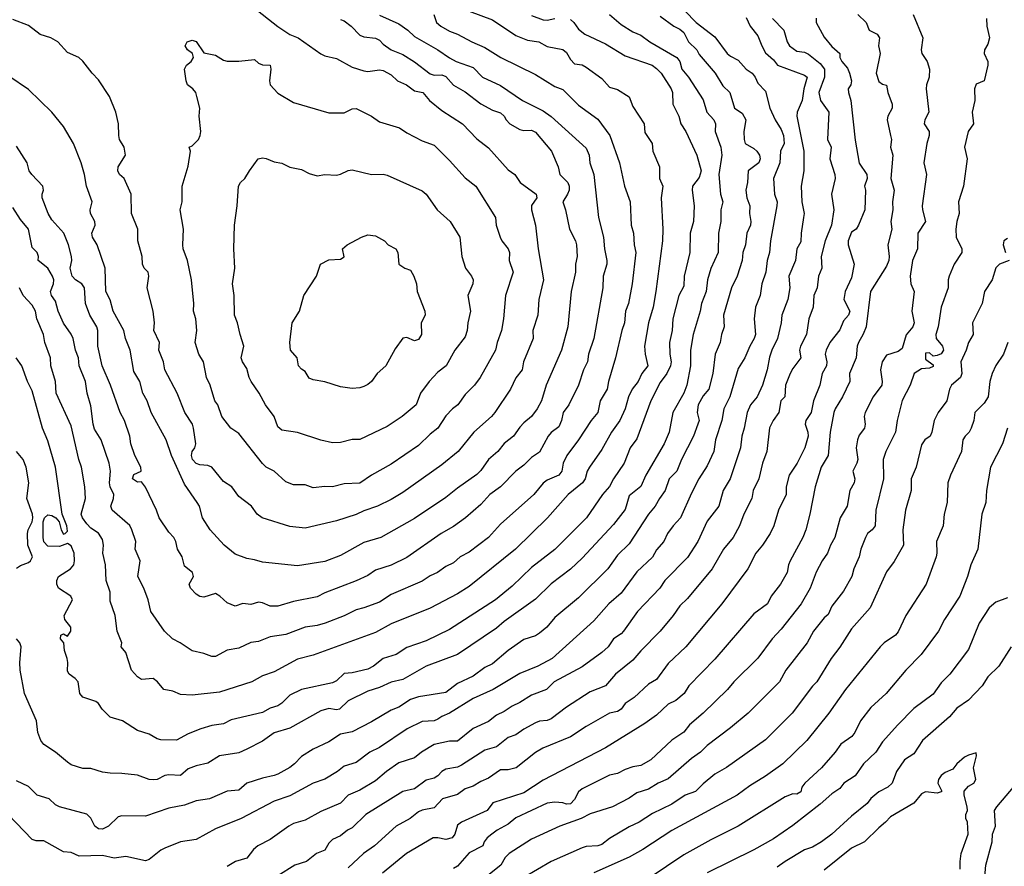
# Model space of a CAD drawing. Header units: metres. Extents: x -46681 to -43747, y -240911 to -237677.
# Tile 927 of 1056: x -44841 to -44715, y -238661 to -238553. Entities that reach past the tile are written whole.
import ezdxf

# ---------------------------------------------------------------- set-up
doc = ezdxf.new("R2010")
doc.units = ezdxf.units.M
doc.layers.add('CONTOUR_INDEX', color=1, linetype='Continuous')
doc.layers.add('CONTOUR_INTER', color=3, linetype='Continuous')

msp = doc.modelspace()

# ---------------------------------------------------------------- linework, layer by layer
at = {"layer": 'CONTOUR_INDEX'}
for points, elevation in [([(-44810.81, -238551.02), (-44807.6, -238553.53), (-44806.1, -238554.57), (-44805.01, -238555.02), (-44802.1, -238557.06), (-44801.6, -238557.3), (-44800.1, -238557.64), (-44798.1, -238558.75), (-44796.6, -238559.21), (-44796.1, -238559.31), (-44794.6, -238559.08), (-44794.1, -238559.2), (-44793.1, -238559.75), (-44792.28, -238560.52), (-44791.15, -238561.02), (-44790.1, -238561.78), (-44789.04, -238562.02), (-44788.2, -238563.02), (-44786.6, -238564.33), (-44783.95, -238566.02), (-44782.1, -238567.92), (-44780.6, -238569.11), (-44778.1, -238571.9), (-44777.26, -238572.52), (-44776.56, -238573.52), (-44774.51, -238575.02), (-44774.44, -238575.52), (-44775.1, -238576.47), (-44775.1, -238577.02), (-44774.58, -238579.02), (-44774.24, -238582.02), (-44773.56, -238586.02), (-44774.18, -238588.52), (-44774.31, -238590.52), (-44774.93, -238592.52), (-44774.89, -238593.52), (-44776.15, -238596.52), (-44776.32, -238597.52), (-44777.1, -238598.58), (-44777.8, -238600.02), (-44779.8, -238603.02), (-44780.22, -238603.52), (-44782.5, -238605.52), (-44784.51, -238608.02), (-44786.6, -238609.7), (-44791.6, -238613.24), (-44793.1, -238614.15), (-44794.85, -238615.02), (-44796.6, -238615.61), (-44797.6, -238616.09), (-44800.1, -238616.87), (-44804.1, -238617.83), (-44806.1, -238617.62), (-44809.63, -238616.52), (-44810.27, -238616.02), (-44810.98, -238615.02), (-44812.6, -238613.78), (-44813.53, -238612.52), (-44814.6, -238611.86), (-44816.07, -238610.02), (-44816.6, -238609.79), (-44817.6, -238609.73), (-44818.1, -238609.54), (-44818.56, -238609.02), (-44818.68, -238608.52), (-44818.6, -238608.02), (-44818.26, -238607.52), (-44818.14, -238607.02), (-44818.41, -238605.02), (-44818.56, -238604.52), (-44819.56, -238603.02), (-44820.51, -238600.52), (-44822.09, -238597.52), (-44822.26, -238596.52), (-44822.86, -238595.02), (-44822.81, -238594.02), (-44823.53, -238592.52), (-44823.42, -238591.52), (-44823.58, -238590.02), (-44824.38, -238587.02), (-44824.16, -238585.52), (-44824.24, -238585.02), (-44824.74, -238584.52), (-44824.95, -238584.02), (-44825.01, -238583.02), (-44825.55, -238581.02), (-44825.56, -238579.52), (-44826.36, -238577.52), (-44826.4, -238575.02), (-44827.33, -238573.02), (-44827.91, -238572.52), (-44828.15, -238572.02), (-44828.1, -238571.51), (-44827.13, -238570.02), (-44827.32, -238569.02), (-44827.9, -238568.02), (-44828.02, -238567.52), (-44828.03, -238566.02), (-44828.38, -238564.52), (-44829.2, -238562.52), (-44830.6, -238560.37), (-44831.41, -238559.52), (-44832.6, -238557.97), (-44833.13, -238557.52), (-44834.6, -238556.88), (-44835.83, -238555.52), (-44836.71, -238555.02), (-44838.1, -238554.56), (-44839.6, -238553.44), (-44841.6, -238552.65)], 95), ([(-44775.1, -238552.12), (-44773.6, -238552.69), (-44773.1, -238552.72), (-44772.1, -238552.54)], 90), ([(-44770.1, -238552.67), (-44769.67, -238553.02), (-44769.1, -238553.91), (-44768.27, -238554.52), (-44765.6, -238555.78), (-44763.1, -238557.31), (-44759.64, -238558.52), (-44759.1, -238558.91), (-44758.5, -238559.52), (-44757.2, -238561.52), (-44757.04, -238562.02), (-44756.99, -238563.52), (-44756.23, -238565.02), (-44755.96, -238566.02), (-44755.33, -238567.02), (-44753.9, -238570.02), (-44753.35, -238572.02), (-44753.6, -238572.89), (-44754.46, -238574.02), (-44754.52, -238574.52), (-44754.26, -238576.52), (-44754.33, -238578.52), (-44754.77, -238580.02), (-44754.79, -238582.52), (-44755.55, -238585.52), (-44755.6, -238586.84), (-44756.23, -238588.02), (-44757.01, -238591.02), (-44757.07, -238592.52), (-44757.4, -238594.02), (-44757.37, -238595.52), (-44757.2, -238596.52), (-44757.3, -238597.02), (-44757.76, -238598.02), (-44758.6, -238599.15), (-44759.79, -238601.52), (-44761.6, -238606.38), (-44762.47, -238607.52), (-44763.22, -238609.52), (-44764.6, -238611.51), (-44765.1, -238612.48), (-44766, -238613.52), (-44768.06, -238616.52), (-44772.1, -238620.57), (-44775.1, -238622.88), (-44777.6, -238625.24), (-44779.72, -238627.02), (-44785.6, -238630.81), (-44788.6, -238632.26), (-44791.1, -238633.13), (-44792.45, -238634.02), (-44794.1, -238634.52), (-44795.34, -238635.52), (-44796.1, -238635.9), (-44798.1, -238636.38), (-44799.1, -238636.47), (-44800.1, -238637.39), (-44800.6, -238637.65), (-44804.6, -238638.51), (-44806.1, -238639.21), (-44807.1, -238640.26), (-44807.6, -238640.61), (-44808.6, -238640.9), (-44809.6, -238641.43), (-44813.6, -238642.4), (-44814.6, -238642.91), (-44816.1, -238643.1), (-44817.47, -238643.52), (-44819.1, -238644.16), (-44820.6, -238645), (-44822.6, -238644.95), (-44823.1, -238644.84), (-44824.1, -238644.24), (-44825.6, -238643.75), (-44827.52, -238642.52), (-44829.1, -238642.06), (-44830.15, -238641.02), (-44830.6, -238640.29), (-44830.97, -238640.02), (-44832.6, -238639.47), (-44832.99, -238639.02), (-44833.22, -238637.52), (-44833.6, -238637.07), (-44834.37, -238636.52), (-44834.6, -238636.15), (-44834.52, -238635.02), (-44834.62, -238634.52), (-44834.97, -238633.52), (-44835.05, -238632.52), (-44835.46, -238632.02), (-44835.43, -238631.52), (-44835.1, -238631.38), (-44834.6, -238631.65), (-44834.17, -238631.02), (-44834.14, -238630.52), (-44834.91, -238629.52), (-44835, -238629.02), (-44833.96, -238627.02), (-44834.17, -238626.52), (-44835.75, -238625.52), (-44835.97, -238625.02), (-44835.94, -238624.52), (-44835.72, -238624.02), (-44834.18, -238623.02), (-44833.79, -238622.52), (-44833.67, -238622.02), (-44833.71, -238621.02), (-44834.1, -238620.07), (-44834.6, -238619.8), (-44835.6, -238620.17), (-44837.1, -238620.12), (-44837.6, -238619.58), (-44837.7, -238619.02), (-44837.71, -238617.02), (-44837.55, -238616.52), (-44837.1, -238616.13), (-44836.6, -238616.2), (-44836.07, -238616.52), (-44835.66, -238617.02), (-44835.41, -238618.02), (-44835.1, -238618.58), (-44834.88, -238618.52), (-44834.6, -238618.21), (-44834.67, -238617.52), (-44835.26, -238616.02), (-44836.11, -238610.02), (-44837.1, -238606.63), (-44837.8, -238605.02), (-44839.1, -238600.24), (-44839.69, -238599.02), (-44840.43, -238597.02), (-44841.16, -238596.02)], 90), ([(-44744.22, -238552.52), (-44742.77, -238554.02), (-44742.33, -238555.52), (-44742.03, -238556.02), (-44741.1, -238556.71), (-44740.1, -238556.84), (-44739.6, -238557.11), (-44738.1, -238558.28), (-44737.55, -238559.02), (-44737.55, -238560.02), (-44738.26, -238562.02), (-44738.08, -238563.02), (-44737.01, -238564.52), (-44737.18, -238568.02), (-44736.69, -238569.02), (-44736.86, -238570.52), (-44736.23, -238572.52), (-44736.18, -238573.02), (-44736.67, -238575.02), (-44736.36, -238577.02), (-44736.65, -238579.02), (-44737.47, -238581.02), (-44737.99, -238583.02), (-44737.91, -238584.52), (-44738.32, -238585.52), (-44738.51, -238587.02), (-44738.93, -238588.02), (-44739, -238589.52), (-44739.56, -238591.02), (-44739.85, -238593.02), (-44740.63, -238594.52), (-44740.74, -238595.02), (-44740.57, -238596.02), (-44741.6, -238597.37), (-44741.94, -238598.02), (-44742.53, -238599.52), (-44742.62, -238601.02), (-44743.15, -238601.52), (-44743.39, -238603.02), (-44744.14, -238604.02), (-44744.6, -238604.99), (-44744.94, -238608.02), (-44745.5, -238609.52), (-44745.96, -238611.52), (-44746.68, -238613.02), (-44746.86, -238614.02), (-44747.9, -238616.02), (-44748.46, -238617.52), (-44749.24, -238619.02), (-44750.48, -238620.52), (-44751.95, -238623.02), (-44755.1, -238626.85), (-44756.1, -238627.77), (-44756.95, -238629.02), (-44758.63, -238631.02), (-44761.1, -238633.54), (-44762.1, -238634.75), (-44764.33, -238636.52), (-44765.6, -238638.05), (-44767.6, -238638.8), (-44770.6, -238640.77), (-44772.6, -238642.27), (-44773.1, -238642.46), (-44774.1, -238642.54), (-44774.6, -238642.79), (-44776.1, -238643.59), (-44777.1, -238644.31), (-44778.1, -238644.67), (-44779.6, -238645.83), (-44781.1, -238646.27), (-44784.1, -238648.2), (-44784.6, -238648.45), (-44786.1, -238648.69), (-44786.6, -238648.99), (-44787.1, -238649.57), (-44787.6, -238649.85), (-44788.6, -238650.12), (-44790.1, -238651.21), (-44791.6, -238651.55), (-44796.32, -238654.52), (-44798.1, -238656.21), (-44798.71, -238656.52), (-44799.6, -238657.23), (-44800.6, -238657.72), (-44801.1, -238658.2), (-44801.6, -238659.09), (-44802.67, -238659.52), (-44803.96, -238660.52), (-44805.44, -238661.02), (-44807.6, -238662.36)], 85), ([(-44714.1, -238580.72), (-44714.55, -238581.02), (-44714.63, -238581.52), (-44714.35, -238582.52)], 80), ([(-44713.89, -238583.52), (-44715.1, -238584), (-44715.6, -238584.46), (-44716.04, -238586.02), (-44717.04, -238587.52), (-44717.36, -238589.02), (-44718.58, -238591.52), (-44718.49, -238593.02), (-44719.11, -238594.02), (-44719.38, -238595.02), (-44720.08, -238596.52), (-44719.94, -238598.02), (-44720.11, -238598.52), (-44721.27, -238599.52), (-44721.54, -238600.02), (-44721.86, -238601.52), (-44722.97, -238603.02), (-44723.5, -238604.02), (-44723.77, -238605.52), (-44724.01, -238606.02), (-44724.67, -238606.52), (-44725.1, -238607.16), (-44725.79, -238610.02), (-44726.46, -238611.52), (-44726.43, -238613.02), (-44727.18, -238615.52), (-44727.52, -238618.02), (-44727.43, -238620.02), (-44728.6, -238622.1), (-44729.6, -238623.42), (-44731.7, -238628.02), (-44734.1, -238630.73), (-44735.6, -238633.08), (-44736.7, -238634.52), (-44738.54, -238637.52), (-44739.1, -238638.09), (-44741.69, -238641.52), (-44745.1, -238644.96), (-44750.1, -238648.49), (-44751.6, -238649.35), (-44753.1, -238650.57), (-44754.1, -238651.59), (-44755.4, -238652.02), (-44757.1, -238653.2), (-44759.6, -238654.4), (-44761.3, -238655.52), (-44762.6, -238656.11), (-44765.1, -238657.61), (-44766.1, -238658.35), (-44766.6, -238658.53), (-44768.1, -238658.61), (-44768.6, -238658.8), (-44772.6, -238660.55), (-44776.1, -238662.57)], 80), ([(-44720.14, -238661.52), (-44720.16, -238660.52), (-44720.03, -238659.52), (-44719.14, -238657.02), (-44719.23, -238655.52), (-44719.42, -238655.02), (-44719.44, -238654.52), (-44719.23, -238654.02), (-44719.25, -238653.52), (-44719.66, -238652.02), (-44719.66, -238651.52), (-44719.1, -238650.88), (-44718.41, -238650.52), (-44718.16, -238650.02), (-44718.43, -238648.52), (-44718.07, -238647.02), (-44718.1, -238646.63), (-44719.1, -238646.9), (-44719.6, -238647.18), (-44720.6, -238648.02), (-44721.1, -238648.69), (-44722.1, -238649.14), (-44722.61, -238649.52), (-44722.95, -238650.02), (-44723.01, -238650.52), (-44722.51, -238651.52), (-44722.6, -238651.63), (-44723.1, -238651.78), (-44724.6, -238651.63), (-44725.1, -238651.87), (-44726.1, -238653.05), (-44729.1, -238654.8), (-44729.73, -238655.52), (-44730.6, -238656.21), (-44732.43, -238658.02), (-44734.1, -238658.85), (-44737.6, -238661.66)], 75)]:
    msp.add_lwpolyline(points, dxfattribs=dict(at, elevation=elevation))
at = {"layer": 'CONTOUR_INTER'}
for points, elevation in [([(-44755.47, -238551.52), (-44754.02, -238553.02), (-44751.6, -238554.89), (-44750.01, -238557.02), (-44749.6, -238557.35), (-44748.6, -238557.84), (-44747.6, -238559.02), (-44746.8, -238559.52), (-44746.43, -238560.02), (-44746.1, -238560.82), (-44745.1, -238561.84), (-44744.57, -238564.02), (-44743.89, -238565.52), (-44743.1, -238566.73), (-44742.82, -238567.52), (-44742.73, -238568.52), (-44743.19, -238569.52), (-44743.29, -238571.02), (-44744.07, -238573.02), (-44743.96, -238575.02), (-44743.62, -238576.02), (-44743.67, -238576.52), (-44744.45, -238581.02), (-44744.58, -238582.52), (-44744.91, -238583.52), (-44745.08, -238585.02), (-44745.59, -238586.52), (-44745.8, -238588.02), (-44746.4, -238589.52), (-44746.56, -238591.02), (-44746.39, -238593.02), (-44746.55, -238593.52), (-44747.14, -238594.52), (-44747.74, -238596.02), (-44748.6, -238597.35), (-44749.69, -238601.02), (-44750.47, -238602.52), (-44750.71, -238604.02), (-44751.5, -238606.52), (-44751.74, -238608.02), (-44752.6, -238609.85), (-44753.67, -238611.52), (-44754.6, -238613.36), (-44755.99, -238616.52), (-44756.95, -238617.52), (-44757.68, -238618.52), (-44758.16, -238619.52), (-44759.1, -238620.59), (-44759.6, -238621.54), (-44761.6, -238623.44), (-44763.6, -238626.17), (-44765.18, -238627.52), (-44767.1, -238629.72), (-44772.46, -238634.52), (-44774.29, -238635.52), (-44776.6, -238636.47), (-44780.01, -238638.52), (-44782.6, -238639.65), (-44785.6, -238641.53), (-44786.6, -238641.94), (-44787.1, -238642.28), (-44787.6, -238642.51), (-44789.1, -238642.61), (-44791.03, -238643.52), (-44794.6, -238645.94), (-44795.81, -238646.52), (-44797.6, -238647.84), (-44799.1, -238648.33), (-44799.97, -238649.02), (-44801.6, -238649.98), (-44803.1, -238650.51), (-44806.1, -238652.11), (-44808.1, -238652.81), (-44812.33, -238655.02), (-44815.6, -238656.35), (-44818.1, -238657.71), (-44820.1, -238658), (-44822.1, -238658.85), (-44822.6, -238659.1), (-44824.1, -238660.27), (-44824.6, -238660.46), (-44827.1, -238659.89), (-44828.6, -238660.1), (-44830.1, -238659.79), (-44833.1, -238659.84), (-44834.1, -238659.37), (-44835.1, -238659.3), (-44837.6, -238657.9), (-44838.6, -238657.88), (-44839.1, -238657.71), (-44842.18, -238654.52)], 87), ([(-44787.63, -238552.02), (-44787.28, -238553.02), (-44786.71, -238553.52), (-44785.6, -238554.16), (-44784.6, -238554.51), (-44782.76, -238555.52), (-44781.1, -238556.25), (-44779.05, -238557.52), (-44774.6, -238559.69), (-44772.1, -238561.22), (-44771.1, -238561.64), (-44769.1, -238563.61), (-44766.6, -238565.41), (-44765.08, -238567.52), (-44763.83, -238571.02), (-44763.17, -238574.02), (-44762.44, -238576.02), (-44762.31, -238579.02), (-44762.05, -238580.02), (-44761.93, -238581.52), (-44761.72, -238582.52), (-44762.22, -238586.52), (-44762.69, -238589.02), (-44763.07, -238590.02), (-44763.18, -238591.52), (-44763.54, -238592.52), (-44764.32, -238596.02), (-44765.22, -238599.02), (-44765.41, -238600.02), (-44766.3, -238601.52), (-44766.61, -238603.02), (-44767.47, -238604.02), (-44769.1, -238606.52), (-44770.59, -238608.52), (-44771.03, -238609.52), (-44771.22, -238610.52), (-44771.6, -238611.04), (-44773.1, -238611.69), (-44773.6, -238612.05), (-44774.79, -238613.52), (-44779.1, -238617.3), (-44780.61, -238619.02), (-44783.1, -238620.92), (-44784.24, -238621.52), (-44785.1, -238622.25), (-44786.1, -238622.73), (-44787.14, -238623.52), (-44788.1, -238623.94), (-44789.1, -238624.62), (-44793.1, -238626.32), (-44794.6, -238627.29), (-44796.6, -238628.05), (-44797.6, -238628.29), (-44799.1, -238629.05), (-44801.56, -238630.02), (-44802.6, -238630.32), (-44804.1, -238630.52), (-44806.6, -238631.44), (-44808.6, -238631.77), (-44810.1, -238632.36), (-44811.1, -238632.47), (-44812.6, -238633.19), (-44814.1, -238633.45), (-44815.6, -238634.25), (-44816.1, -238634.29), (-44817.1, -238633.89), (-44818.6, -238633.54), (-44820.13, -238632.52), (-44821.12, -238632.02), (-44822.14, -238631.02), (-44823.9, -238628.52), (-44824.24, -238627.02), (-44824.8, -238625.52), (-44825.55, -238624.02), (-44825.27, -238622.02), (-44825.91, -238620.52), (-44825.84, -238619.52), (-44826.32, -238618.02), (-44826.6, -238617.5), (-44828.86, -238615.52), (-44829.02, -238615.02), (-44828.68, -238614.02), (-44828.64, -238613.52), (-44829.11, -238612.52), (-44829.21, -238612.02), (-44829.08, -238610.52), (-44829.24, -238609.52), (-44830.26, -238606.52), (-44831.1, -238605.13), (-44831.3, -238604.52), (-44831.6, -238602.17), (-44832.07, -238600.52), (-44832.28, -238599.02), (-44833.08, -238597.02), (-44833.18, -238596.02), (-44833.57, -238595.02), (-44833.85, -238593.52), (-44834.1, -238592.96), (-44835.1, -238591.57), (-44835.78, -238590.02), (-44836.1, -238588.76), (-44836.63, -238588.02), (-44836.74, -238587.52), (-44836.39, -238586.52), (-44836.35, -238586.02), (-44836.5, -238585.52), (-44837.1, -238584.5), (-44838.36, -238583.52), (-44838.3, -238583.02), (-44838.49, -238582.52), (-44839.1, -238581.85), (-44839.6, -238579.52), (-44840.6, -238578.28), (-44841.6, -238576.73)], 92), ([(-44765.1, -238552.01), (-44763.6, -238553.31), (-44762.1, -238554.24), (-44761.1, -238554.64), (-44759.94, -238555.52), (-44756.47, -238557.52), (-44756.1, -238558.02), (-44755.82, -238559.02), (-44754.97, -238560.02), (-44753.1, -238562.94), (-44752.63, -238564.52), (-44751.72, -238565.52), (-44751.51, -238566.02), (-44751.55, -238567.02), (-44750.83, -238569.02), (-44750.72, -238570.02), (-44751.1, -238572.52), (-44750.89, -238575.02), (-44750.6, -238576.02), (-44750.84, -238577.02), (-44750.82, -238578.52), (-44751.14, -238580.02), (-44751.16, -238582.52), (-44752.1, -238584.57), (-44752.54, -238586.02), (-44752.7, -238587.52), (-44753.32, -238589.02), (-44753.47, -238590.02), (-44754.4, -238593.02), (-44754.72, -238595.02), (-44754.73, -238597.02), (-44755.18, -238599.52), (-44755.6, -238600.53), (-44757.01, -238603.02), (-44757.46, -238605.52), (-44758.1, -238607.02), (-44760.47, -238611.02), (-44761.1, -238612.47), (-44762.6, -238613.69), (-44763.1, -238615.45), (-44764.6, -238617.37), (-44768.6, -238621.69), (-44770.1, -238623.08), (-44772.6, -238624.97), (-44774.6, -238626.93), (-44778.6, -238629.77), (-44779.6, -238630.64), (-44784.59, -238634.02), (-44788.6, -238635.53), (-44791.6, -238637.21), (-44793.1, -238637.54), (-44794.6, -238638.26), (-44796.1, -238638.7), (-44798.6, -238639.95), (-44799.7, -238641.02), (-44800.1, -238641.11), (-44801.1, -238640.95), (-44802.1, -238641.22), (-44806.1, -238643.44), (-44808.1, -238644.07), (-44809.6, -238645.11), (-44811.6, -238646.15), (-44812.6, -238646.61), (-44815.1, -238647), (-44816.6, -238647.93), (-44818.1, -238648.26), (-44819.1, -238648.65), (-44820.1, -238649.5), (-44821.6, -238649.42), (-44822.1, -238649.53), (-44823.1, -238650.05), (-44823.6, -238650.09), (-44824.11, -238650.02), (-44825.6, -238649.46), (-44827.6, -238649.25), (-44829.1, -238649.23), (-44830.1, -238649.09), (-44831.6, -238648.64), (-44832.6, -238648.61), (-44834.1, -238648.15), (-44834.6, -238647.83), (-44836.1, -238646.52), (-44837.6, -238645.56), (-44837.99, -238645.02), (-44838.37, -238644.02), (-44838.54, -238642.52), (-44840.08, -238639.02), (-44840.63, -238636.02), (-44840.69, -238635.02), (-44840.52, -238633.02), (-44840.68, -238632.52), (-44841.1, -238632.02)], 89), ([(-44794.6, -238552.1), (-44792.1, -238553.22), (-44790.94, -238554.02), (-44790.1, -238554.81), (-44787.12, -238556.52), (-44785.6, -238557.57), (-44784.76, -238558.02), (-44782.6, -238558.79), (-44781.37, -238560.02), (-44779.1, -238561.09), (-44776.24, -238563.02), (-44773.6, -238564.35), (-44772.6, -238565.1), (-44768.1, -238569.13), (-44767.7, -238570.02), (-44767.65, -238571.02), (-44767.11, -238572.52), (-44766.51, -238578.02), (-44765.87, -238580.52), (-44765.75, -238582.02), (-44765.43, -238583.52), (-44765.46, -238584.02), (-44765.91, -238585.52), (-44765.97, -238587.02), (-44767.12, -238593.52), (-44767.8, -238595.52), (-44767.94, -238596.52), (-44768.43, -238597.52), (-44769.07, -238599.52), (-44770.32, -238602.02), (-44771.05, -238603.02), (-44771.25, -238604.02), (-44771.6, -238604.84), (-44772.6, -238605.56), (-44772.98, -238606.02), (-44774.1, -238608.11), (-44775.1, -238608.77), (-44776.1, -238609.76), (-44777.11, -238610.52), (-44779.1, -238612.52), (-44780.46, -238613.52), (-44781.6, -238614.81), (-44783.55, -238616.52), (-44785.1, -238617.62), (-44786.7, -238618.52), (-44791.1, -238621.6), (-44793.1, -238622.56), (-44795.1, -238623.23), (-44796.1, -238623.91), (-44797.6, -238624.59), (-44801.6, -238626.13), (-44802.6, -238626.62), (-44805.6, -238627.23), (-44807.6, -238627.83), (-44808.6, -238627.82), (-44809.6, -238627.38), (-44810.1, -238627.31), (-44811.1, -238627.59), (-44812.1, -238627.5), (-44813.1, -238627.83), (-44814.1, -238627.41), (-44815.05, -238626.52), (-44815.6, -238626.21), (-44817.1, -238626.69), (-44817.6, -238626.59), (-44818.1, -238626.29), (-44818.8, -238625.52), (-44818.98, -238625.02), (-44818.41, -238624.02), (-44818.56, -238623.52), (-44819.6, -238622.69), (-44819.89, -238621.52), (-44820.48, -238620.52), (-44820.71, -238619.52), (-44820.95, -238619.02), (-44821.6, -238618.33), (-44822.83, -238616.52), (-44823.19, -238615.52), (-44824.6, -238612.59), (-44825.1, -238611.9), (-44825.6, -238611.93), (-44826.24, -238611.52), (-44826.1, -238610.93), (-44825.12, -238610.52), (-44825.18, -238610.02), (-44825.97, -238608.52), (-44826.45, -238607.02), (-44826.61, -238606.02), (-44827.27, -238604.02), (-44827.81, -238603.02), (-44829.05, -238599.52), (-44830.13, -238597.02), (-44830.69, -238594.52), (-44830.69, -238592.52), (-44830.82, -238592.02), (-44831.73, -238590.52), (-44832.27, -238589.02), (-44832.42, -238587.02), (-44832.75, -238586.52), (-44833.55, -238586.02), (-44833.98, -238585.52), (-44834.22, -238584.52), (-44834.04, -238583.52), (-44834.08, -238583.02), (-44834.46, -238581.52), (-44835.06, -238580.02), (-44836.6, -238578.34), (-44837.04, -238577.52), (-44837.83, -238575.52), (-44837.84, -238575.02), (-44837.64, -238574.52), (-44837.73, -238574.02), (-44839.16, -238572.52), (-44839.48, -238572.02), (-44839.76, -238571.02), (-44841.1, -238568.88)], 93), ([(-44783.1, -238551.58), (-44780.1, -238552.68), (-44777.1, -238554.69), (-44775.6, -238555.31), (-44774.15, -238555.52), (-44773.1, -238556.12), (-44771.1, -238556.49), (-44770.6, -238556.87), (-44770.1, -238557.78), (-44769.6, -238558.33), (-44768.6, -238558.47), (-44768.1, -238558.75), (-44766.1, -238560.21), (-44765.1, -238561.3), (-44764.1, -238561.63), (-44762.6, -238562.55), (-44762.1, -238563.79), (-44760.65, -238566.02), (-44760.6, -238567.14), (-44759.64, -238568.52), (-44759.54, -238569.52), (-44758.69, -238571.52), (-44758.68, -238573.02), (-44758.29, -238574.02), (-44758.49, -238575.52), (-44758.26, -238579.52), (-44758.3, -238581.02), (-44759.17, -238587.52), (-44759.52, -238589.52), (-44760.13, -238591.52), (-44760.61, -238594.52), (-44760.54, -238595.52), (-44760.21, -238597.02), (-44760.95, -238598.02), (-44761.44, -238599.02), (-44762.2, -238600.02), (-44762.67, -238601.02), (-44763.08, -238602.52), (-44763.8, -238604.02), (-44764.84, -238605.52), (-44766.1, -238607.74), (-44767.68, -238610.02), (-44767.96, -238610.52), (-44768.23, -238611.52), (-44768.55, -238612.02), (-44770.39, -238613.52), (-44773.04, -238616.52), (-44777.16, -238620.52), (-44783.1, -238625.3), (-44784.6, -238626.26), (-44788.1, -238628.08), (-44793.1, -238630.08), (-44795.1, -238631.18), (-44803.1, -238634.1), (-44805.1, -238634.6), (-44808.1, -238636.22), (-44809.6, -238636.73), (-44810.96, -238637.52), (-44815.1, -238638.85), (-44818.6, -238639.24), (-44820.1, -238639.16), (-44821.1, -238638.73), (-44822.24, -238638.52), (-44823.04, -238637.52), (-44823.6, -238637.11), (-44825.1, -238637.21), (-44825.6, -238636.88), (-44826.37, -238636.02), (-44827.1, -238633.76), (-44827.69, -238633.02), (-44827.63, -238632.52), (-44828.2, -238631.02), (-44828.47, -238629.02), (-44829.1, -238627.2), (-44829.13, -238626.02), (-44829.61, -238624.52), (-44829.72, -238622.52), (-44830.07, -238621.02), (-44829.96, -238620.02), (-44830.1, -238619.3), (-44830.6, -238618.45), (-44831.6, -238617.84), (-44832.1, -238617.29), (-44832.67, -238616.52), (-44832.84, -238616.02), (-44832.27, -238614.02), (-44832.34, -238612.52), (-44832.79, -238610.02), (-44833.14, -238609.02), (-44834.1, -238604.71), (-44836.02, -238600.52), (-44836.1, -238599.02), (-44836.7, -238597.02), (-44836.76, -238596.02), (-44837.47, -238594.02), (-44837.66, -238593.02), (-44838.52, -238591.02), (-44838.7, -238590.02), (-44839.1, -238589.26), (-44840.27, -238588.02), (-44840.73, -238587.02)], 91), ([(-44733.29, -238552.02), (-44732.21, -238553.02), (-44731.81, -238554.02), (-44730.81, -238554.52), (-44730.52, -238555.02), (-44730.62, -238556.02), (-44730.43, -238557.02), (-44730.92, -238559.52), (-44730.6, -238560.61), (-44730.1, -238560.94), (-44729.6, -238561.08), (-44729.43, -238562.02), (-44728.89, -238563.52), (-44728.89, -238564.02), (-44729.42, -238565.02), (-44729.53, -238565.52), (-44729.07, -238567.52), (-44728.98, -238568.02), (-44729.07, -238569.02), (-44728.78, -238570.02), (-44729.04, -238573.02), (-44728.64, -238574.52), (-44728.83, -238576.02), (-44728.78, -238577.02), (-44729.03, -238578.52), (-44728.91, -238579.52), (-44729.41, -238581.52), (-44729.25, -238583.02), (-44729.32, -238583.52), (-44729.6, -238584.26), (-44731.65, -238587.52), (-44732.21, -238592.02), (-44732.6, -238592.98), (-44733.21, -238594.02), (-44733.36, -238594.52), (-44733.48, -238596.02), (-44734.34, -238598.02), (-44734.32, -238599.02), (-44735.24, -238601.02), (-44736.2, -238602.52), (-44736.35, -238603.02), (-44736.82, -238605.52), (-44737.08, -238608.52), (-44737.98, -238610.02), (-44738.75, -238612.52), (-44739.42, -238616.02), (-44739.95, -238618.02), (-44740.33, -238619.02), (-44741.96, -238622.02), (-44742.18, -238622.52), (-44742.35, -238623.52), (-44743.19, -238625.02), (-44744.39, -238626.52), (-44744.84, -238627.52), (-44746.6, -238628.82), (-44751.6, -238634.61), (-44754.96, -238638.02), (-44755.53, -238639.02), (-44756.6, -238639.91), (-44757.6, -238640.38), (-44759.1, -238641.78), (-44760.6, -238642.87), (-44765.6, -238645.96), (-44773.6, -238650.11), (-44776.1, -238651.73), (-44780.06, -238653.02), (-44780.79, -238654.02), (-44784.1, -238655.48), (-44784.6, -238655.89), (-44784.92, -238657.02), (-44785.28, -238657.52), (-44786.1, -238657.72), (-44787.1, -238657.5), (-44787.72, -238657.52), (-44791.13, -238659.52), (-44794.22, -238662.02)], 83), ([(-44726.19, -238552.02), (-44724.96, -238555.02), (-44725.16, -238556.52), (-44725.06, -238557.02), (-44724.37, -238558.02), (-44724.09, -238559.02), (-44724.12, -238560.02), (-44724.47, -238561.02), (-44724.51, -238561.52), (-44724.19, -238564.52), (-44724.7, -238565.52), (-44724.79, -238566.02), (-44724.14, -238567.02), (-44724.14, -238567.52), (-44724.44, -238568.52), (-44724.82, -238571.02), (-44724.47, -238572.52), (-44725.02, -238576.52), (-44724.99, -238577.02), (-44724.59, -238578.52), (-44725.59, -238580.02), (-44725.62, -238582.02), (-44726.25, -238583.52), (-44726.58, -238585.52), (-44726.5, -238586.52), (-44726.04, -238587.52), (-44726.36, -238590.02), (-44726.07, -238591.52), (-44726.23, -238592.02), (-44727.1, -238593.07), (-44727.6, -238594.79), (-44728.1, -238595.17), (-44729.6, -238595.67), (-44730.17, -238596.52), (-44730.37, -238597.52), (-44730.15, -238599.02), (-44730.19, -238599.52), (-44731.33, -238601.02), (-44732.35, -238603.02), (-44732.47, -238603.52), (-44732.35, -238604.52), (-44732.44, -238605.02), (-44733.1, -238605.91), (-44733.3, -238606.52), (-44733.47, -238607.52), (-44733.29, -238609.02), (-44733.4, -238609.52), (-44733.91, -238610.52), (-44733.66, -238611.52), (-44733.75, -238612.02), (-44734.3, -238613.02), (-44734.63, -238615.02), (-44735.52, -238616.52), (-44736.23, -238619.02), (-44736.8, -238620.02), (-44737.18, -238621.02), (-44737.86, -238622.02), (-44738.6, -238623.47), (-44739.37, -238625.52), (-44740.52, -238627.52), (-44743.1, -238630.78), (-44744.27, -238632.02), (-44746.1, -238634.48), (-44749.16, -238637.52), (-44749.99, -238638.52), (-44753.1, -238641.53), (-44754.85, -238643.02), (-44755.6, -238643.96), (-44757.1, -238645), (-44759.82, -238647.52), (-44761.1, -238648.24), (-44762.1, -238648.42), (-44763.1, -238648.73), (-44764.1, -238649.25), (-44765.1, -238649.47), (-44768.6, -238651.21), (-44769.1, -238651.63), (-44769.6, -238652.59), (-44770.1, -238653.17), (-44770.6, -238653.19), (-44771.1, -238653.03), (-44772.1, -238652.93), (-44773.1, -238653.07), (-44777.1, -238654.93), (-44778.1, -238655.77), (-44779.51, -238656.52), (-44780.19, -238657.02), (-44780.79, -238657.52), (-44781.16, -238658.02), (-44781.35, -238658.52), (-44783.1, -238659.42), (-44784.6, -238661.12), (-44785.1, -238661.45)], 82), ([(-44799.6, -238552.66), (-44799.1, -238552.82), (-44798.2, -238553.52), (-44797.1, -238554.64), (-44796.6, -238554.85), (-44795.1, -238555.04), (-44794.6, -238555.28), (-44794.1, -238555.8), (-44793.09, -238556.52), (-44791.6, -238557.13), (-44790.1, -238558.07), (-44788.1, -238559.62), (-44787.6, -238559.8), (-44786.6, -238559.72), (-44786.1, -238559.94), (-44785.1, -238561.08), (-44783.6, -238561.91), (-44781.6, -238563.46), (-44780.1, -238564.27), (-44779.1, -238564.63), (-44778.6, -238565.02), (-44778.37, -238565.52), (-44777.87, -238566.02), (-44776.6, -238566.74), (-44776.1, -238566.89), (-44775.1, -238566.84), (-44774.6, -238567.07), (-44772.56, -238569.52), (-44771.68, -238571.52), (-44771.47, -238572.52), (-44770.47, -238573.52), (-44770.29, -238574.02), (-44770.29, -238574.52), (-44770.48, -238575.02), (-44771.09, -238576.02), (-44770.73, -238577.02), (-44770.25, -238579.52), (-44769.46, -238581.02), (-44769.33, -238581.52), (-44769.27, -238583.02), (-44769.45, -238584.02), (-44769.46, -238585.02), (-44770.02, -238587.52), (-44770.47, -238592.02), (-44771.26, -238595.02), (-44773.22, -238599.52), (-44773.83, -238601.52), (-44774.39, -238602.52), (-44775.1, -238603.52), (-44776.1, -238604.32), (-44776.6, -238604.89), (-44777.42, -238606.02), (-44778.6, -238606.99), (-44779.44, -238608.02), (-44780.6, -238609.01), (-44781.6, -238610.45), (-44782.1, -238610.93), (-44784.6, -238612.69), (-44786.1, -238613.91), (-44790.1, -238616.58), (-44794.41, -238619.02), (-44796.6, -238619.68), (-44799.6, -238621.31), (-44801.6, -238622.08), (-44805.1, -238622.65), (-44809.6, -238622.17), (-44810.6, -238621.87), (-44811.6, -238621.73), (-44813.1, -238621.14), (-44814.49, -238620.02), (-44816.28, -238618.02), (-44817.28, -238616.52), (-44817.67, -238615.02), (-44817.95, -238614.52), (-44819.6, -238612.19), (-44821.27, -238608.52), (-44821.95, -238606.52), (-44823.84, -238603.02), (-44824.38, -238601.52), (-44824.93, -238600.52), (-44825.3, -238599.02), (-44826.1, -238597.77), (-44826.55, -238595.02), (-44827.15, -238593.52), (-44827.38, -238592.52), (-44828.74, -238590.02), (-44829.1, -238588.58), (-44829.66, -238587.52), (-44829.74, -238584.52), (-44830.8, -238581.52), (-44831.39, -238580.52), (-44831.47, -238580.02), (-44831.04, -238579.02), (-44831.08, -238578.52), (-44831.64, -238577.52), (-44831.67, -238577.02), (-44831.4, -238576.02), (-44832.14, -238574.02), (-44832.39, -238572.52), (-44832.81, -238571.02), (-44833.8, -238568.52), (-44835.1, -238566.37), (-44836.6, -238564.52), (-44839.6, -238561.62), (-44842.1, -238559.93)], 94), ([(-44758.6, -238552.21), (-44756.88, -238553.52), (-44756.1, -238553.9), (-44755.6, -238554.3), (-44755, -238555.52), (-44753.91, -238556.52), (-44753.6, -238557.14), (-44751.56, -238559.52), (-44750.6, -238561.15), (-44749.67, -238562.02), (-44749.1, -238564.02), (-44748.1, -238564.65), (-44747.64, -238565.52), (-44747.91, -238567.02), (-44747.86, -238568.02), (-44747.72, -238568.52), (-44746.6, -238569.18), (-44746.21, -238569.52), (-44745.9, -238570.02), (-44745.8, -238570.52), (-44745.97, -238571.02), (-44747.34, -238572.02), (-44747.43, -238573.52), (-44747.63, -238574.52), (-44747.49, -238575.52), (-44747.12, -238576.52), (-44747.17, -238577.52), (-44746.98, -238578.52), (-44747.04, -238579.02), (-44747.49, -238580.02), (-44747.67, -238581.52), (-44748.02, -238582.52), (-44748.1, -238583.55), (-44748.76, -238585.52), (-44749.49, -238587.02), (-44750.51, -238590.52), (-44750.4, -238592.02), (-44750.77, -238593.02), (-44750.94, -238594.02), (-44751.56, -238595.52), (-44751.85, -238598.02), (-44752.36, -238600.02), (-44753.1, -238600.87), (-44753.74, -238602.02), (-44753.86, -238603.02), (-44753.61, -238604.02), (-44753.78, -238604.52), (-44754.33, -238606.02), (-44755.9, -238609.02), (-44756.49, -238610.52), (-44757.45, -238611.52), (-44757.97, -238613.02), (-44758.72, -238614.02), (-44759.26, -238615.02), (-44760.12, -238616.02), (-44762.6, -238619.84), (-44764.1, -238621.27), (-44765.33, -238623.02), (-44769.1, -238626.74), (-44772.1, -238629.27), (-44773.14, -238630.52), (-44774.1, -238631.28), (-44774.6, -238631.63), (-44776.1, -238632.08), (-44778.1, -238633.52), (-44780.1, -238635.22), (-44781.1, -238635.7), (-44782.6, -238636.81), (-44784.6, -238637.74), (-44786.1, -238638.88), (-44789.6, -238639.46), (-44790.6, -238639.8), (-44792.1, -238640.77), (-44793.1, -238641.14), (-44795.6, -238642.66), (-44798.1, -238643.94), (-44799.6, -238644.24), (-44801.1, -238645.2), (-44803.1, -238646.16), (-44804.6, -238647.09), (-44805.47, -238648.02), (-44806.1, -238648.49), (-44807.6, -238649.33), (-44808.1, -238649.54), (-44809.6, -238649.84), (-44811.6, -238650.51), (-44812.6, -238651.38), (-44814.1, -238651.51), (-44816.38, -238652.52), (-44818.1, -238652.75), (-44819.6, -238653.33), (-44821.6, -238653.69), (-44824.6, -238654.72), (-44827.6, -238654.67), (-44828.1, -238654.81), (-44829.33, -238656.02), (-44830.1, -238656.39), (-44830.6, -238656.34), (-44831.06, -238656.02), (-44831.6, -238654.97), (-44832.1, -238654.46), (-44835.6, -238653.52), (-44836.1, -238653.26), (-44836.95, -238652.52), (-44838.47, -238652.02), (-44839.6, -238650.94), (-44841.1, -238650.21)], 88), ([(-44747.6, -238552.39), (-44747.08, -238553.52), (-44746.1, -238554.74), (-44745.6, -238556.02), (-44745.1, -238556.92), (-44744.1, -238557.83), (-44743.57, -238558.52), (-44740.1, -238559.77), (-44739.76, -238560.02), (-44740.18, -238561.52), (-44740.41, -238563.02), (-44741.04, -238564.52), (-44741.1, -238565.02), (-44740.2, -238569.52), (-44740.18, -238572.02), (-44740.53, -238574.02), (-44740.47, -238576.02), (-44740.17, -238577.52), (-44740.22, -238578.02), (-44740.55, -238580.02), (-44740.6, -238581.12), (-44741.1, -238582.02), (-44741.28, -238583.52), (-44742.12, -238585.52), (-44742.01, -238587.02), (-44742.26, -238588.52), (-44743.01, -238590.52), (-44743.11, -238591.52), (-44743.57, -238593.52), (-44744.31, -238595.02), (-44744.6, -238595.9), (-44744.9, -238597.52), (-44745.49, -238599.52), (-44746.17, -238601.02), (-44747.04, -238602.02), (-44747.48, -238603.02), (-44747.84, -238605.02), (-44748.16, -238606.02), (-44748.3, -238607.52), (-44749.66, -238611.52), (-44750.55, -238613.02), (-44751.1, -238615.02), (-44752.6, -238616.93), (-44753.79, -238619.52), (-44755.1, -238621.58), (-44758.02, -238624.52), (-44758.64, -238625.52), (-44761.53, -238628.52), (-44763.31, -238631.02), (-44763.6, -238631.35), (-44764.58, -238632.02), (-44765.26, -238633.02), (-44766.1, -238633.78), (-44768.6, -238635.58), (-44772.21, -238637.52), (-44773.19, -238638.52), (-44775.1, -238639.22), (-44776.6, -238640.18), (-44777.6, -238640.62), (-44778.6, -238641.34), (-44779.6, -238641.77), (-44780.6, -238642.58), (-44782.6, -238643.48), (-44784.6, -238645.1), (-44785.6, -238645.11), (-44787.6, -238645.56), (-44789.22, -238646.52), (-44790.1, -238647.24), (-44792.1, -238647.91), (-44793.7, -238649.02), (-44795.1, -238650.22), (-44797.1, -238651.4), (-44798.6, -238652.04), (-44799.6, -238653.08), (-44802.1, -238654.15), (-44804.1, -238655.26), (-44805.6, -238655.69), (-44806.19, -238656.02), (-44808.6, -238657.71), (-44810.17, -238658.52), (-44810.74, -238659.02), (-44811.6, -238660.11), (-44813.05, -238660.52), (-44814.1, -238661.16)], 86), ([(-44738.6, -238552.48), (-44738.61, -238553.02), (-44737.6, -238554.9), (-44736.6, -238556.12), (-44735.6, -238557), (-44735.59, -238557.52), (-44735.33, -238558.02), (-44734.6, -238558.87), (-44734.35, -238559.52), (-44734.07, -238560.52), (-44734.18, -238561.02), (-44734.5, -238561.52), (-44734.46, -238562.02), (-44734.16, -238563.02), (-44733.6, -238568.11), (-44733.1, -238571.07), (-44732.11, -238572.52), (-44732.1, -238573.02), (-44732.42, -238574.02), (-44732.3, -238574.52), (-44732.38, -238577.02), (-44733.19, -238579.02), (-44733.51, -238579.52), (-44734.1, -238579.88), (-44734.52, -238581.02), (-44734.5, -238581.52), (-44733.76, -238584.02), (-44734.1, -238585.76), (-44734.9, -238587.52), (-44735.06, -238588.52), (-44734.32, -238590.02), (-44734.48, -238590.52), (-44735.1, -238591.24), (-44735.6, -238592.41), (-44736.85, -238594.02), (-44737.33, -238595.02), (-44737.45, -238595.52), (-44737.25, -238596.52), (-44737.28, -238597.02), (-44737.84, -238598.02), (-44738.16, -238599.52), (-44738.98, -238601.52), (-44739.26, -238603.02), (-44739.93, -238604.02), (-44740.01, -238604.52), (-44739.68, -238605.52), (-44739.65, -238606.02), (-44740.05, -238607.52), (-44741.07, -238609.52), (-44742.09, -238611.02), (-44742.46, -238612.52), (-44742.45, -238613.52), (-44743.46, -238615.52), (-44744.05, -238617.52), (-44744.51, -238618.52), (-44745.5, -238620.02), (-44746.35, -238621.02), (-44747.38, -238623.02), (-44750.7, -238627.52), (-44755.32, -238633.02), (-44757.6, -238635.16), (-44759.1, -238637.23), (-44760.1, -238637.83), (-44761.94, -238639.52), (-44763.1, -238640.3), (-44763.6, -238641.02), (-44764.1, -238641.32), (-44765.1, -238641.55), (-44768.1, -238643.23), (-44770.1, -238644.58), (-44773.64, -238646.02), (-44774.6, -238646.59), (-44777.09, -238648.52), (-44778.1, -238648.79), (-44779.1, -238648.78), (-44780.6, -238649.87), (-44781.6, -238650.29), (-44782.6, -238650.9), (-44783.6, -238651.23), (-44784.6, -238651.97), (-44786.5, -238652.52), (-44787.6, -238653.65), (-44789.1, -238653.96), (-44789.6, -238654.19), (-44790.68, -238655.02), (-44792.47, -238656.02), (-44795.22, -238658.52), (-44796.64, -238659.52), (-44798.6, -238661.35)], 84), ([(-44716.79, -238552.52), (-44716.74, -238553.52), (-44716.42, -238555.02), (-44716.6, -238555.83), (-44717.02, -238556.52), (-44717.07, -238557.02), (-44716.6, -238558.02), (-44716.61, -238558.52), (-44717.1, -238560.49), (-44718.1, -238560.92), (-44718.33, -238561.52), (-44718.3, -238563.02), (-44718.64, -238564.52), (-44718.44, -238566.02), (-44719.12, -238567.02), (-44719.61, -238569.02), (-44719.27, -238570.52), (-44719.75, -238574.02), (-44720.39, -238576.02), (-44720.27, -238577.52), (-44720.59, -238578.52), (-44720.7, -238579.52), (-44720.66, -238580.52), (-44719.94, -238582.02), (-44719.95, -238582.52), (-44720.91, -238584.02), (-44721.56, -238585.52), (-44721.69, -238586.02), (-44721.71, -238587.02), (-44722.6, -238589.53), (-44722.96, -238592.02), (-44723.26, -238593.02), (-44723.22, -238593.52), (-44722.41, -238594.52), (-44722.3, -238595.02), (-44722.6, -238595.48), (-44723.1, -238595.72), (-44723.6, -238595.77), (-44724.1, -238595.37), (-44724.6, -238595.42), (-44724.6, -238596.17), (-44723.6, -238596.92), (-44723.6, -238597.11), (-44724.1, -238597.32), (-44725.1, -238597.42), (-44726.05, -238598.02), (-44726.58, -238599.52), (-44727.6, -238601.49), (-44728.22, -238604.02), (-44728.44, -238605.52), (-44729.67, -238608.02), (-44730.01, -238609.02), (-44730, -238611.52), (-44730.98, -238615.52), (-44731.04, -238617.52), (-44731.42, -238618.02), (-44732.05, -238618.52), (-44732.3, -238619.02), (-44732.9, -238620.52), (-44733.1, -238621.52), (-44733.81, -238623.02), (-44734.04, -238624.02), (-44735.1, -238625.91), (-44736.6, -238627.82), (-44737.1, -238628.89), (-44737.6, -238629.33), (-44738.98, -238631.02), (-44739.77, -238632.52), (-44742.49, -238636.02), (-44743.3, -238637.52), (-44747.32, -238641.52), (-44749.6, -238643.43), (-44752.6, -238645.66), (-44753.46, -238646.52), (-44754.6, -238647.32), (-44757.6, -238649.93), (-44758.87, -238650.52), (-44760.1, -238651.27), (-44761.6, -238651.75), (-44762.6, -238652.43), (-44764.72, -238653.52), (-44767.6, -238654.41), (-44768.72, -238655.02), (-44771.49, -238656.02), (-44775.1, -238657.67), (-44777.97, -238659.52), (-44778.47, -238660.02), (-44779.05, -238661.02), (-44780.91, -238662.52)], 81), ([(-44819.24, -238555.52), (-44818.6, -238555.31), (-44818.1, -238555.47), (-44817.1, -238556.91), (-44815.6, -238557.22), (-44814.6, -238557.84), (-44814.1, -238557.99), (-44812.6, -238558), (-44810.6, -238557.76), (-44810.1, -238558.24), (-44809.6, -238558.44), (-44808.6, -238558.49), (-44808.5, -238559.02), (-44808.7, -238560.52), (-44808.61, -238561.02), (-44807.6, -238562.09), (-44805.6, -238563.29), (-44801.1, -238564.62), (-44799.1, -238564.6), (-44798.1, -238564.08), (-44797.6, -238564.06), (-44795.63, -238565.02), (-44794.6, -238565.75), (-44792.03, -238566.52), (-44791.1, -238567.17), (-44789.1, -238568.21), (-44787.6, -238568.77), (-44785.6, -238570.71), (-44783.6, -238572.93), (-44782.26, -238574.02), (-44779.73, -238578.02), (-44779.62, -238579.02), (-44779.13, -238580.52), (-44778.92, -238581.02), (-44778.09, -238582.02), (-44777.94, -238582.52), (-44777.99, -238583.52), (-44777.44, -238585.02), (-44778.43, -238588.02), (-44778.68, -238591.02), (-44778.94, -238592.52), (-44779.5, -238594.02), (-44779.73, -238595.02), (-44781.69, -238598.52), (-44782.43, -238599.52), (-44783.6, -238600.68), (-44784.55, -238602.02), (-44785.22, -238602.52), (-44786.1, -238603.45), (-44787.11, -238605.02), (-44788.1, -238605.77), (-44789.6, -238607.25), (-44793.1, -238609.64), (-44795.6, -238611.03), (-44797.1, -238612.07), (-44799.1, -238612.16), (-44800.6, -238612.55), (-44801.6, -238612.48), (-44803.1, -238612.64), (-44804.1, -238612.27), (-44805.6, -238612.29), (-44806.6, -238611.89), (-44808.1, -238610.52), (-44809.1, -238610.03), (-44809.6, -238609.54), (-44812.6, -238605.71), (-44813.64, -238605.02), (-44814.8, -238603.52), (-44815.31, -238602.02), (-44815.68, -238601.52), (-44816.28, -238599.52), (-44816.78, -238598.52), (-44817.16, -238596.52), (-44817.73, -238595.52), (-44818.23, -238594.02), (-44817.99, -238592.52), (-44818.12, -238591.02), (-44818.44, -238590.02), (-44818.38, -238589.02), (-44818.7, -238586.02), (-44819.2, -238583.52), (-44819.76, -238582.02), (-44819.81, -238581.52), (-44819.7, -238579.52), (-44820.14, -238577.02), (-44819.88, -238576.02), (-44819.88, -238574.02), (-44819.1, -238571.44), (-44818.82, -238569.52), (-44818.97, -238569.02), (-44818.6, -238568.82), (-44817.81, -238568.02), (-44817.56, -238567.52), (-44817.49, -238567.02), (-44817.69, -238565.02), (-44817.63, -238564.02), (-44818, -238562.52), (-44818.15, -238562.02), (-44818.52, -238561.52), (-44819.19, -238561.02), (-44819.38, -238560.52), (-44819.57, -238559.02), (-44819.32, -238558.52), (-44818.74, -238558.02), (-44818.45, -238557.52), (-44818.58, -238557.02), (-44819.2, -238556.52), (-44819.51, -238556.02), (-44819.24, -238555.52)], 96), ([(-44810.16, -238570.52), (-44809.6, -238570.39), (-44809.1, -238570.45), (-44808.1, -238570.89), (-44807.1, -238571.06), (-44806.1, -238571.55), (-44804.6, -238571.88), (-44803.6, -238572.39), (-44802.6, -238572.68), (-44801.6, -238572.49), (-44800.1, -238572.58), (-44799.6, -238572.48), (-44798.6, -238572), (-44798.1, -238571.93), (-44795.6, -238572.51), (-44794.1, -238572.47), (-44793.6, -238572.58), (-44789.1, -238574.6), (-44788.6, -238575.03), (-44787.19, -238577.02), (-44785.55, -238578.52), (-44784.28, -238580.52), (-44784.05, -238583.02), (-44783.55, -238584.52), (-44782.79, -238585.52), (-44782.6, -238586.02), (-44782.62, -238586.52), (-44783.25, -238588.02), (-44782.93, -238590.02), (-44783.28, -238591.52), (-44783.35, -238592.52), (-44783.6, -238593.3), (-44784.94, -238595.02), (-44786.06, -238597.02), (-44787.1, -238597.86), (-44788.23, -238599.02), (-44789.32, -238600.52), (-44789.88, -238602.02), (-44791.7, -238603.52), (-44793.6, -238604.8), (-44797.1, -238606.48), (-44798.1, -238606.46), (-44799.6, -238606.85), (-44800.6, -238606.9), (-44802.1, -238606.56), (-44805.1, -238605.56), (-44807.1, -238605.25), (-44807.6, -238604.83), (-44808.07, -238603.52), (-44809.2, -238602.02), (-44810.02, -238600.52), (-44811.06, -238599.02), (-44811.31, -238598.52), (-44811.6, -238597.39), (-44812.16, -238596.52), (-44812.33, -238596.02), (-44811.96, -238594.52), (-44812.47, -238593.02), (-44812.77, -238591.52), (-44813.18, -238590.52), (-44813.2, -238588.02), (-44813.45, -238586.52), (-44813.14, -238584.52), (-44813.26, -238582.02), (-44813.18, -238579.02), (-44812.82, -238576.52), (-44812.68, -238574.02), (-44812.4, -238573.52), (-44811.83, -238573.02), (-44811.26, -238572.02), (-44810.16, -238570.52)], 97), ([(-44796.9, -238580.52), (-44796.1, -238580.23), (-44795.1, -238580.35), (-44793.96, -238581.02), (-44793.46, -238581.52), (-44792.49, -238582.02), (-44792.24, -238582.52), (-44792.1, -238584.02), (-44791.34, -238584.52), (-44790.6, -238584.79), (-44790.17, -238585.52), (-44789.84, -238586.52), (-44789.75, -238587.52), (-44788.77, -238590.02), (-44788.75, -238590.52), (-44789.24, -238591.52), (-44789.19, -238593.02), (-44789.6, -238593.67), (-44790.1, -238593.84), (-44791.1, -238593.41), (-44791.6, -238593.49), (-44792.6, -238594.84), (-44793.79, -238597.02), (-44794.89, -238598.02), (-44795.62, -238599.02), (-44796.1, -238599.43), (-44796.6, -238599.67), (-44797.1, -238599.85), (-44798.1, -238599.93), (-44799.6, -238599.73), (-44801.6, -238599.07), (-44803.1, -238598.82), (-44803.6, -238598.62), (-44804.1, -238597.75), (-44804.6, -238597.47), (-44804.96, -238597.02), (-44805.16, -238596.02), (-44806, -238595.02), (-44806.09, -238594.02), (-44805.8, -238591.52), (-44804.85, -238590.02), (-44804.29, -238588.02), (-44802.65, -238585.52), (-44802.15, -238584.02), (-44801.1, -238583.44), (-44799.6, -238583.36), (-44799.1, -238583.04), (-44799.33, -238582.02), (-44798.72, -238581.52), (-44796.9, -238580.52)], 98), ([(-44714.04, -238594.02), (-44714.6, -238595.52), (-44715.6, -238596.97), (-44716.05, -238598.02), (-44716.35, -238599.02), (-44716.58, -238601.02), (-44717.1, -238601.79), (-44718.26, -238603.02), (-44718.41, -238604.02), (-44718.73, -238605.02), (-44718.99, -238605.52), (-44719.53, -238606.02), (-44719.81, -238606.52), (-44720, -238608.02), (-44721.4, -238611.02), (-44721.72, -238612.02), (-44721.83, -238614.52), (-44722.19, -238616.02), (-44722.34, -238617.52), (-44723.19, -238619.52), (-44723.13, -238621.02), (-44723.24, -238621.52), (-44724.51, -238625.02), (-44727.13, -238629.02), (-44728.1, -238631.09), (-44728.44, -238631.52), (-44729.9, -238632.52), (-44730.42, -238633.02), (-44734.85, -238638.52), (-44736.99, -238641.52), (-44739.81, -238645.02), (-44742.89, -238648.02), (-44745.1, -238649.62), (-44747.1, -238650.83), (-44748.76, -238652.02), (-44757.1, -238656.56), (-44760.83, -238659.02), (-44762.6, -238659.98), (-44767.1, -238661.99)], 79), ([(-44714.1, -238605.02), (-44714.72, -238607.02), (-44716.29, -238610.02), (-44716.8, -238613.02), (-44716.87, -238614.52), (-44717.38, -238616.02), (-44717.89, -238620.52), (-44718.81, -238622.52), (-44719.23, -238624.02), (-44720.22, -238626.52), (-44722.18, -238629.52), (-44722.94, -238631.02), (-44725.15, -238634.02), (-44727.13, -238636.02), (-44729.64, -238639.02), (-44731.6, -238640.82), (-44732.93, -238642.52), (-44733.67, -238644.02), (-44734.05, -238644.52), (-44735.46, -238645.52), (-44736.17, -238646.52), (-44737.95, -238648.52), (-44740.09, -238650.52), (-44740.46, -238651.02), (-44740.6, -238651.6), (-44741.1, -238651.92), (-44741.6, -238651.86), (-44742.6, -238652.25), (-44748.6, -238656.03), (-44752.1, -238657.75), (-44755.6, -238659.69), (-44762.1, -238664.07)], 78), ([(-44841.1, -238622.96), (-44840.6, -238622.62), (-44839.6, -238622.24), (-44839.33, -238622.02), (-44839.08, -238621.52), (-44839.66, -238620.02), (-44839.72, -238618.52), (-44839.64, -238618.02), (-44839.13, -238617.02), (-44839.02, -238616.52), (-44839.05, -238616.02), (-44839.79, -238614.02), (-44839.55, -238612.02), (-44839.89, -238610.02), (-44840.25, -238609.02), (-44841.13, -238608.02)], 89), ([(-44714.1, -238626.77), (-44715.6, -238627.31), (-44716.44, -238628.02), (-44717.72, -238630.02), (-44719.1, -238633.37), (-44721.47, -238636.52), (-44722.6, -238637.66), (-44723.6, -238639.1), (-44726.1, -238640.93), (-44728.14, -238643.02), (-44730.1, -238645.19), (-44730.99, -238646.52), (-44732.53, -238648.02), (-44733.6, -238649.56), (-44735.07, -238650.52), (-44735.6, -238651.2), (-44736.6, -238651.85), (-44738.1, -238653.21), (-44741.6, -238655.91), (-44744.1, -238657.63), (-44746.6, -238659.05), (-44752.6, -238662.01)], 77), ([(-44713.63, -238633.02), (-44715.22, -238635.52), (-44716.6, -238636.88), (-44717.35, -238638.02), (-44719.1, -238639.85), (-44720.6, -238640.9), (-44721.54, -238642.02), (-44724.98, -238645.02), (-44726.1, -238646.76), (-44727.29, -238647.52), (-44728.32, -238649.02), (-44728.89, -238650.52), (-44729.43, -238651.02), (-44730.6, -238651.62), (-44731.6, -238652.48), (-44732.1, -238653.12), (-44734.1, -238654.71), (-44736.6, -238657.05), (-44737.92, -238658.02), (-44739.1, -238658.7), (-44740.1, -238659.06), (-44742.6, -238660.52), (-44743.6, -238661.26)], 76), ([(-44717.04, -238663.02), (-44716.85, -238661.02), (-44716.06, -238658.02), (-44716.01, -238657.02), (-44715.63, -238656.02), (-44715.75, -238654.02), (-44715.45, -238653.52), (-44712.6, -238650.16)], 76)]:
    msp.add_lwpolyline(points, dxfattribs=dict(at, elevation=elevation))

doc.saveas('drawing.dxf')
